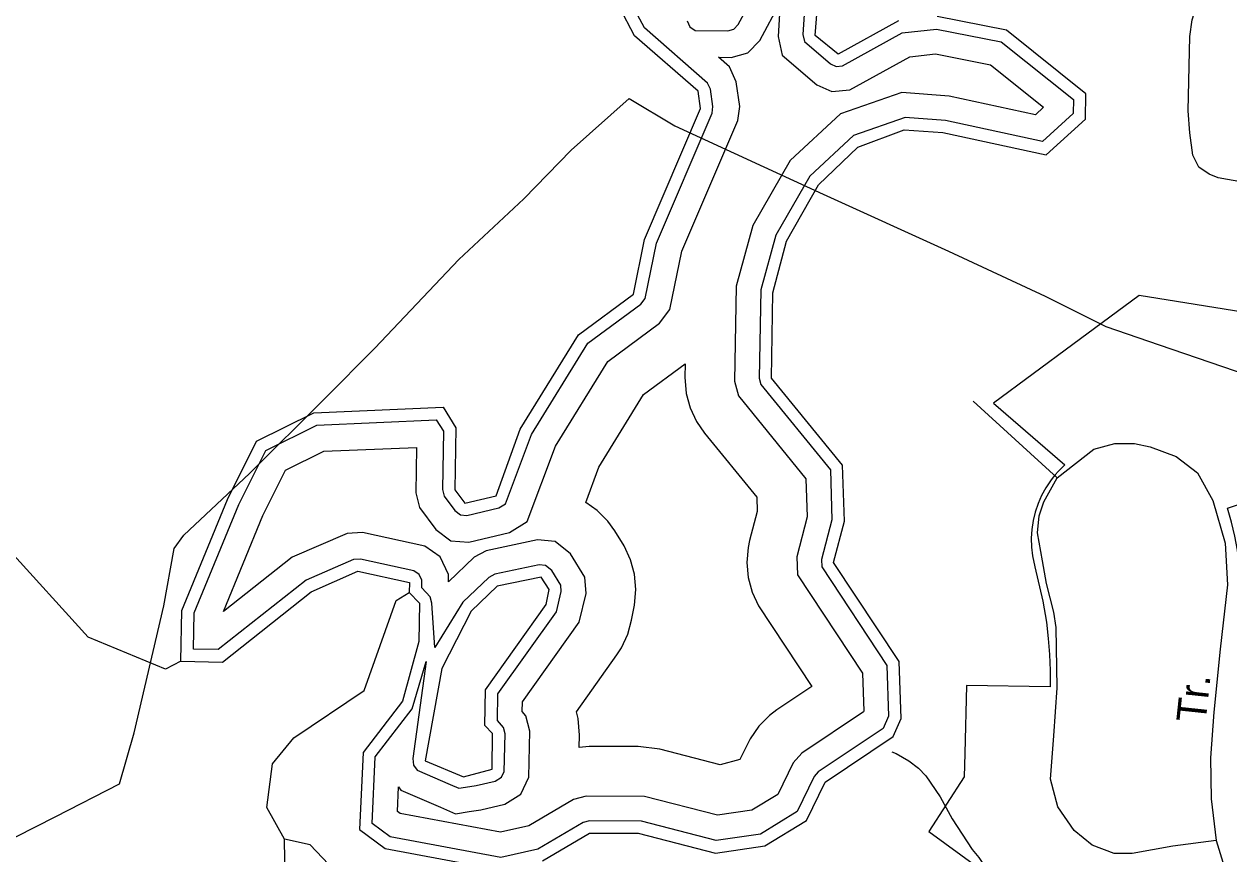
# Model space of a CAD drawing. Extents: x 1473865 to 1648260, y 639067 to 773536.
# Drawn here: x 1575103 to 1578991, y 717676 to 720355 of the extents above; entities that cross this region are included whole.
import ezdxf

# ---------------------------------------------------------------- set-up
doc = ezdxf.new("R2010")
doc.units = 0
for name, color, linetype in [('Exist Boundary Political City Limit New', 7, 'Continuous'), ('Exist Hydrographic Buffer Line', 7, 'Continuous'), ('Exist Hydrographic Creek Single Shore', 7, 'Continuous'), ('Exist Hydrographic Island Shore', 7, 'Continuous'), ('Exist Hydrographic Lake Shore', 7, 'Continuous'), ('Exist Hydrographic Misc Water Feature', 7, 'Continuous'), ('Exist Road Non-System Type 51', 7, 'Continuous'), ('Exist Road Non-System Type 51 Label', 7, 'Continuous'), ('Exist Utilities Electrical Transmission Line', 7, 'Continuous'), ('Map Preparation Boundary City Limit Buffer Line', 7, 'Continuous')]:
    doc.layers.add(name, color=color, linetype=linetype)

msp = doc.modelspace()

# ---------------------------------------------------------------- linework, layer by layer
at = {"layer": 'Exist Boundary Political City Limit New'}
for points in [[(1579322.9, 718226.6), (1579265, 718529.8), (1579027.9, 718531.2), (1579027.4, 718563.5), (1579024.2, 718610.1), (1579018.6, 718656.5), (1579010.4, 718702.4), (1578999.6, 718747.6), (1578986.5, 718791.9), (1579201.5, 718863.6), (1579096.2, 719415.6), (1578701, 719479.1), (1578486.8, 719320.5), (1578230.9, 719131.2), (1578461.9, 718931.9), (1578440.4, 718910.9)], [(1578440.4, 718910.9), (1578430.4, 718899.6), (1578420.9, 718887.9), (1578415.4, 718880.6), (1578400.1, 718857.6), (1578386.6, 718833), (1578375.1, 718807), (1578366, 718779.9), (1578359.2, 718752), (1578354.9, 718723.6), (1578353.1, 718695.1), (1578353.9, 718666.7), (1578357, 718638.8), (1578364.8, 718602.9), (1578390.5, 718492.2), (1578401.8, 718423.8), (1578407.9, 718372), (1578412.1, 718320.1), (1578414.4, 718268), (1578414.6, 718216), (1578144, 718219.6), (1578138.4, 718000.1), (1578136.4, 717924.6), (1578022.6, 717748.2), (1578641.9, 717297.2)]]:
    msp.add_lwpolyline(points, dxfattribs=at)
at = {"layer": 'Exist Hydrographic Buffer Line'}
for points in [[(1577657.8, 720954.8), (1577616.4, 720321.3), (1577621.6, 720298.2), (1577704.9, 720226.6), (1577723.2, 720218.2), (1577743.9, 720220), (1577936.7, 720326.4), (1578047.6, 720338.7), (1578255.8, 720297.9), (1578489, 720110.8), (1578488.5, 720065.7), (1578389.6, 719975.7), (1578076.7, 720043.6), (1577946.1, 720053.5), (1577779.3, 719995.1), (1577638.5, 719864.3), (1577528.5, 719673.4), (1577480.6, 719497.5), (1577475.2, 719212.1), (1577480.6, 719191.6), (1577704.8, 718916.3), (1577710.1, 718755.1), (1577676.5, 718626.8), (1577677.6, 718603), (1577887.6, 718284.6), (1577893, 718121.2), (1577875.4, 718081.6), (1577666, 717941.5), (1577652.3, 717925.7), (1577597.3, 717812.7), (1577479.3, 717740.5), (1577336.5, 717719.8), (1577095.3, 717781.9), (1576927.2, 717783.1), (1576907.2, 717777.7), (1576761.3, 717691.8), (1576641.5, 717664.9), (1576284.5, 717731.7), (1576226.2, 717774.4), (1576236.6, 717989.6), (1576355.9, 718144.4), (1576400.3, 718297.3), (1576357.9, 717984.1), (1576359.6, 717963.3), (1576371.5, 717946.3), (1576478.6, 717900.1), (1576505.8, 717888.3), (1576527.4, 717891.6), (1576562.2, 717896.9)], [(1577242.8, 720365.1), (1577251.6, 720346), (1577268.6, 720334.1), (1577373.9, 720333.2), (1577393.3, 720338.5), (1577407.9, 720353.1), (1577460.6, 720451.8)], [(1576428.6, 718342.9), (1576419.2, 718485.5), (1576413.9, 718506.1), (1576386.7, 718535.5), (1576386.6, 718559.4), (1576377.9, 718578.1), (1576360.9, 718590), (1576188.7, 718627.7), (1576166.6, 718626.2), (1576013.2, 718559.5), (1575729.6, 718335.7), (1575649.9, 718337.4), (1575652.1, 718454), (1575795.7, 718803.8), (1575883, 718978.9), (1576048.4, 719060.7), (1576433.4, 719077.2), (1576456.1, 719040.6), (1576453.2, 718852.1), (1576458.6, 718831.5), (1576493, 718784.3), (1576511.6, 718770.6), (1576532.3, 718768.8), (1576635.6, 718793.5), (1576656.8, 718806.7), (1576740.5, 719029.9), (1576922.3, 719324.6), (1577093, 719451.1), (1577106.8, 719469.5), (1577143.6, 719647.7), (1577323, 720067), (1577325.9, 720088.5), (1577317.8, 720144.4), (1577308.9, 720164.4), (1577105.1, 720342.1), (1577066.9, 720414.7)], [(1577543.3, 720424.7), (1577536.1, 720315), (1577549.7, 720254.9), (1577661.5, 720158.9), (1577709.2, 720137), (1577767.6, 720142.1), (1577961.3, 720249), (1578044.3, 720258.2), (1578221.3, 720223.5), (1578392.5, 720086.1), (1578366.4, 720062.3), (1578088.2, 720122.6), (1577935.5, 720134.2), (1577737.3, 720064.8), (1577575.5, 719914.4), (1577454.4, 719704.3), (1577401.2, 719508.9), (1577395.4, 719202.5), (1577408, 719154.6), (1577626, 718886.9), (1577630.1, 718764), (1577596.3, 718635.2), (1577599.1, 718577.4), (1577808.7, 718259.5), (1577812.8, 718136.9), (1577811.9, 718135), (1577612.9, 718001.8), (1577585.3, 717970.1), (1577535.9, 717868.5), (1577451.7, 717817), (1577340.9, 717800.9), (1577105.6, 717861.5), (1576917, 717862.8), (1576876.2, 717851.9), (1576731.7, 717766.8), (1576640, 717746.2), (1576316.9, 717806.6), (1576307.9, 717813.3), (1576311.7, 717892.9), (1576319.3, 717882.2), (1576446.9, 717826.9), (1576495.3, 717806), (1576539.5, 717812.9), (1576576.9, 717818.8)], [(1577343.9, 720247.7), (1577385.2, 720247.3), (1577438.1, 720262), (1577477.5, 720301.6), (1577543.3, 720424.7)], [(1576472.4, 718554.4), (1576472.3, 718578.5), (1576445.9, 718635.2), (1576395.9, 718670.1), (1576195.1, 718714.1), (1576146, 718710.8), (1575968.8, 718633.7), (1575746.6, 718458.4), (1575873.9, 718768.4), (1575946.9, 718914.9), (1576070.1, 718975.8), (1576369.5, 718988.6), (1576367.3, 718841.8), (1576379.6, 718794.2), (1576431.4, 718723.3), (1576479.9, 718687.2), (1576538.7, 718682.1), (1576669.1, 718713.3), (1576726.9, 718749.3), (1576817.9, 718992), (1576986.6, 719265.5), (1577154.1, 719389.6), (1577186.9, 719433.4), (1577225.9, 719621.9), (1577406.3, 720043.8), (1577412.6, 720088.7), (1577401, 720168.5), (1577379.5, 720216.6), (1577343.9, 720247.7)], [(1577235.9, 719258.1), (1577235.2, 719215.6), (1577239.5, 719162.9), (1577252.1, 719115.8), (1577272.7, 719071.6), (1577298.4, 719034.5), (1577467.5, 718827.3), (1577469, 718782), (1577444.4, 718687.5), (1577439.5, 718665.3), (1577435.2, 718616.7), (1577439.5, 718568.1), (1577452.1, 718520.9), (1577472.8, 718476.7), (1577645, 718216.2), (1577532.5, 718140.9), (1577508.2, 718122.7), (1577473.8, 718088.2), (1577445.7, 718048.2), (1577412.3, 717980.8), (1577349.6, 717964.2), (1577155.1, 718014.3), (1577085.1, 718023.1), (1576927.1, 718023.1), (1576894.6, 718020.2), (1576895.2, 718059.6), (1576891, 718113.1), (1576885.3, 718134.7), (1577016.2, 718318.7), (1577030.8, 718341.2), (1577051.4, 718385.4), (1577063.6, 718430.7), (1577072.6, 718479.7), (1577077.2, 718530.2), (1577073, 718578.9), (1577060.4, 718626), (1577039.8, 718670.2), (1577009.4, 718718.9), (1576986.8, 718750.1), (1576952.2, 718784.6), (1576916.3, 718811.1), (1576957.7, 718924.9), (1577102.2, 719159.2), (1577235.9, 719258.1)], [(1576576.9, 717818.8), (1576654.6, 717836.6), (1576705.9, 717869.4), (1576731.7, 717924.1), (1576734.9, 718073), (1576722.1, 718122.5), (1576710.4, 718135.9), (1576711, 718167), (1576894.5, 718424.4), (1576916.8, 718516.9), (1576912.4, 718569.1), (1576866.8, 718644.4), (1576816.8, 718684.7), (1576760.4, 718689.7), (1576594.8, 718654.7), (1576555.8, 718634.1), (1576472.4, 718554.4)], [(1576562.2, 717896.9), (1576623.4, 717911), (1576643.8, 717924), (1576652.6, 717942.7), (1576655.2, 718063.8), (1576649.9, 718084.5), (1576630.5, 718106.7), (1576631.9, 718193), (1576820.9, 718458), (1576836.6, 718523.1), (1576834.8, 718543.9), (1576806.1, 718591.3), (1576785.8, 718607.7), (1576765.2, 718609.5), (1576622, 718579.2), (1576602.6, 718569), (1576518.6, 718488.8), (1576428.6, 718342.9)]]:
    msp.add_lwpolyline(points, dxfattribs=at)
at = {"layer": 'Exist Hydrographic Creek Single Shore'}
msp.add_lwpolyline([(1575943.2, 717723.6), (1575886.3, 717826.5), (1575905.2, 717967.2), (1575973.2, 718051.2), (1576200.2, 718204.1), (1576304.3, 718494.2), (1576346.2, 718519.6)], dxfattribs=at)
at = {"layer": 'Exist Hydrographic Island Shore'}
msp.add_lwpolyline([(1576521.2, 717925.2), (1576613.2, 717949.7), (1576615.2, 718064.5), (1576590.2, 718091.2), (1576592.3, 718206.1), (1576788.2, 718481.2), (1576797.2, 718530.2), (1576772.2, 718570.1), (1576630.2, 718540.1), (1576546.2, 718459.8), (1576451.2, 718274.6), (1576397.3, 717977), (1576521.2, 717925.2)], dxfattribs=at)
at = {"layer": 'Exist Hydrographic Lake Shore'}
msp.add_line((1575947.2, 717457.6), (1575943.2, 717723.6), dxfattribs=at)
for points in [[(1577924.3, 720365.3), (1577730.3, 720257.6), (1577656.3, 720318.2), (1577707.2, 720967.1)], [(1575609.2, 718298.2), (1575612.2, 718462.3), (1575759.2, 718820.4), (1575853.3, 719008.8), (1576038.2, 719100.3), (1576455.3, 719118.1), (1576496.2, 719051.6), (1576493.2, 718851.5), (1576525.2, 718808.1), (1576626.2, 718832.4), (1576704.2, 719047.4), (1576892.2, 719352.2), (1577069.2, 719483.2), (1577105.3, 719659.7), (1577286.3, 720082.8), (1577278.3, 720138.7), (1577073.3, 720316.9), (1577024.3, 720409.8)], [(1576776.2, 717654.2), (1576927.2, 717743.1), (1577085.2, 717743.1), (1577334.2, 717679), (1577493.3, 717702.1), (1577628.2, 717784.7), (1577688.3, 717908.2), (1577907.3, 718054.8), (1577933.2, 718113.4), (1577927.2, 718297.3), (1577715.2, 718616.7), (1577750.3, 718750.6), (1577744.2, 718931.2), (1577515.2, 719211.6), (1577519.3, 719487.2), (1577563.3, 719653.7), (1577666.2, 719835.4), (1577793.2, 719957.7), (1577943.2, 720013.6), (1578068.2, 720004.6), (1578401.2, 719932.2), (1578528.3, 720047.8), (1578529.3, 720129.8), (1578273.3, 720335.3), (1578049.3, 720379.1)], [(1575609.2, 718298.2), (1575743.2, 718295.5), (1576029.2, 718522.7), (1576180.2, 718588.6), (1576347.2, 718552.4), (1576346.2, 718519.6)], [(1576346.2, 718519.6), (1576379.2, 718486.1), (1576377.3, 718361.4), (1576324.3, 718168.9), (1576197.2, 718004), (1576185.2, 717754.8), (1576268.2, 717694), (1576642.2, 717624.1)], [(1575947.2, 717457.6), (1576046.2, 717347.3), (1576068.2, 717123.6), (1576041.2, 717048.6), (1576047.2, 716881.2), (1576096.2, 716798.1), (1576166.2, 716455.3), (1576131.2, 716288.6), (1575952.2, 716049.3), (1575891.2, 715834), (1575932.2, 715806.8), (1576057.2, 715840.4), (1576168.2, 715979.3), (1576253.5, 716041.6), (1576378.2, 716119.5), (1576446.2, 716193.6), (1576491.2, 716465.2), (1576646.2, 716757.5), (1576640.2, 716915.1), (1576584.3, 717064), (1576536.2, 717225.8), (1576264.2, 717454.5), (1576026.2, 717705.5), (1575943.2, 717723.6)]]:
    msp.add_lwpolyline(points, dxfattribs=at)
at = {"layer": 'Exist Hydrographic Misc Water Feature'}
for points in [[(1575609.2, 718298.2), (1575559.2, 718272.9), (1575310.2, 718376.4), (1575048.2, 718664.1), (1574940.3, 718722), (1574623.2, 718679.2), (1574313.2, 718547.6), (1573602.2, 719018.3), (1573453.2, 719060.7), (1573178.2, 719089.2), (1572979.2, 719168.7), (1572343.2, 719562.4), (1572285.2, 719563.5), (1572134.2, 719487.8), (1571992.2, 719484.1), (1571809.2, 719527.1), (1571621.2, 719796.8), (1571431.2, 719899.2), (1571375.2, 720025.1), (1571361.2, 720268.3), (1571289.2, 720417.4), (1571259.3, 720710.1), (1571219.2, 720812.7)], [(1579041.5, 719842.9), (1578986, 719853.1), (1578956.2, 719858.6), (1578927, 719870.7), (1578894.2, 719892.7), (1578874.4, 719931.7), (1578864.6, 720004), (1578858.9, 720074.7), (1578864.7, 720314.2), (1578872, 720368.3), (1578891.5, 720429.4), (1578915.5, 720460.1), (1578963.6, 720496.9), (1578986.2, 720507.9), (1578998.9, 720515.9)], [(1577903.7, 718005.6), (1577916.7, 718000.4), (1577958.3, 717976.6), (1577989.8, 717953), (1578013.3, 717928.7), (1578059.7, 717860.5), (1578098.3, 717789.9), (1578162.1, 717691), (1578183.6, 717664.3), (1578216.5, 717616.1), (1578289.3, 717461.9), (1578364.3, 717330.8), (1578423.1, 717263.1), (1578447.9, 717192.8), (1578488.5, 717060.7), (1578492.4, 717045.9), (1578492, 717026.2)]]:
    msp.add_lwpolyline(points, dxfattribs=at)
at = {"layer": 'Exist Road Non-System Type 51'}
for points in [[(1578436.4, 718890.4), (1578165.2, 719138.1)], [(1578436.4, 718890.4), (1578554.9, 718982.6), (1578623.3, 719001.1), (1578686.5, 719001.1), (1578736.5, 718990.5), (1578820.8, 718958.9), (1578889.2, 718906.2), (1578939.3, 718816.6), (1578978.8, 718679.6), (1578986.7, 718545.3), (1578963, 718337.1), (1578941.9, 718134.2), (1578931.3, 717986), (1578933.9, 717854.3), (1578949.7, 717719.9)], [(1578949.7, 717719.9), (1578810.1, 717701.5), (1578678.5, 717677.7), (1578620.6, 717677.7), (1578549.5, 717704.1), (1578491.6, 717751.5), (1578438.9, 717827.9), (1578415.2, 717917.5), (1578425.7, 718057.1), (1578436.3, 718212.6), (1578433.6, 718407.6), (1578425.7, 718456.8), (1578402, 718549), (1578388.9, 718622.8), (1578373.1, 718712.4), (1578378.4, 718767.7), (1578394.1, 718812.5), (1578436.4, 718890.4)], [(1578949.7, 717719.9), (1579015.1, 717506.3), (1579091.4, 717308.7), (1579120.4, 717206), (1579138.8, 717052.5), (1579144, 716947.1), (1579141.4, 716862.8), (1579128.2, 716770.5), (1579083.5, 716620.4), (1579041.4, 716470.2), (1579015, 716359.5), (1579007.1, 716248.9), (1579020.3, 716114.5), (1579016.9, 715989.7)]]:
    msp.add_lwpolyline(points, dxfattribs=at)
at = {"layer": 'Exist Utilities Electrical Transmission Line'}
msp.add_lwpolyline([(1574817.6, 717600.3), (1575205.8, 717796.8), (1575411, 717902.7), (1575458, 718067.4), (1575554.1, 718476.7), (1575587.7, 718661.7), (1575618.9, 718704.9), (1575831.1, 718904.5), (1576072.5, 719145.5), (1576235.2, 719308.7), (1576506, 719594.8), (1576716, 719790.4), (1576868.7, 719948), (1577055.7, 720114.5), (1577203.2, 720026.1), (1577681.2, 719805.7), (1578086.1, 719621.5), (1578397.9, 719476.3), (1578593.2, 719378.3), (1578765.5, 719319.2), (1579092.4, 719207.3)], dxfattribs=at)
at = {"layer": 'Map Preparation Boundary City Limit Buffer Line'}
for points in [[(1579322.9, 718226.6), (1579265, 718529.8), (1579027.9, 718531.2), (1579027.4, 718563.5), (1579024.2, 718610.1), (1579018.6, 718656.5), (1579010.4, 718702.4), (1578999.6, 718747.6), (1578986.5, 718791.9), (1579201.5, 718863.6), (1579096.2, 719415.6), (1578701, 719479.1), (1578486.8, 719320.5), (1578230.9, 719131.2), (1578461.9, 718931.9), (1578440.4, 718910.9)], [(1578440.4, 718910.9), (1578430.4, 718899.6), (1578420.9, 718887.9), (1578415.4, 718880.6), (1578400.1, 718857.6), (1578386.6, 718833), (1578375.1, 718807), (1578366, 718779.9), (1578359.2, 718752), (1578354.9, 718723.6), (1578353.1, 718695.1), (1578353.9, 718666.7), (1578357, 718638.8), (1578364.8, 718602.9), (1578390.5, 718492.2), (1578401.8, 718423.8), (1578407.9, 718372), (1578412.1, 718320.1), (1578414.4, 718268), (1578414.6, 718216), (1578144, 718219.6), (1578138.4, 718000.1), (1578136.4, 717924.6), (1578022.6, 717748.2), (1578641.9, 717297.2)]]:
    msp.add_lwpolyline(points, dxfattribs=at)

# ---------------------------------------------------------------- texts
at = {"layer": 'Exist Road Non-System Type 51 Label'}
msp.add_text('Tr.', height=95, rotation=83.9108, dxfattribs=at).set_placement((1578915.4, 718097.1))

doc.saveas('drawing.dxf')
